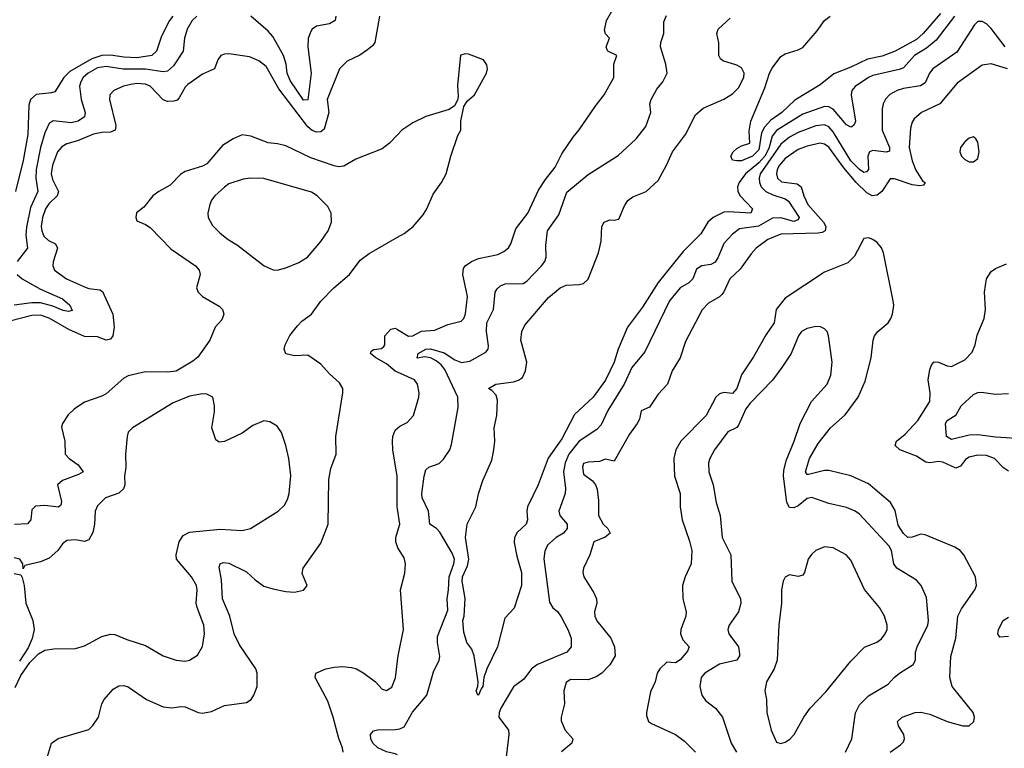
# Model space of a CAD drawing. Header units: inches. Extents: x 1552611 to 1694776, y 811966 to 917215.
# Tile 309 of 549: x 1628275 to 1632771, y 900887 to 904214. Entities that reach past the tile are written whole.
import ezdxf

# ---------------------------------------------------------------- set-up
doc = ezdxf.new("R2010")
doc.units = ezdxf.units.IN
doc.header["$MEASUREMENT"] = 0
doc.layers.add('B6920', color=7, linetype='Continuous')
doc.layers.add('B6930', color=7, linetype='Continuous')

msp = doc.modelspace()

# ---------------------------------------------------------------- linework, layer by layer
at = {"layer": 'B6920', "color": 5}
for points, elevation in [([(1629917.8, 904230), (1629896.9, 904110), (1629885.7, 904094.3), (1629863.6, 904076.4), (1629827.8, 904052.2), (1629770, 904024.2), (1629734.7, 903990), (1629679.5, 903850), (1629685.7, 903790), (1629665.4, 903714.6), (1629650, 903701.5), (1629630, 903700.1), (1629610, 903707.7), (1629590, 903724.7), (1629458.4, 903898.4), (1629399.6, 903999.6), (1629366.2, 904026.2), (1629324.4, 904044.4), (1629230, 904057.5), (1629210, 904056.8), (1629192.7, 904050), (1629179.7, 904030), (1629164, 903990), (1629110, 903965.7), (1629042.5, 903917.5), (1629030, 903905.4), (1629003.5, 903856.4), (1628993.2, 903846.8), (1628978.4, 903841.6), (1628950, 903839.7), (1628930, 903847.7), (1628871.2, 903910), (1628850, 903919), (1628810, 903922.2), (1628781.9, 903918.1), (1628748.7, 903910), (1628704.6, 903890), (1628687.1, 903870), (1628684.3, 903850), (1628714.2, 903730), (1628710.1, 903709.9), (1628690, 903699.8), (1628650, 903698.8), (1628611.2, 903691.2), (1628539, 903661), (1628490, 903646.4), (1628466.9, 903633.1), (1628446.8, 903610), (1628423.9, 903550), (1628419.1, 903510), (1628424.6, 903484.6), (1628452.6, 903430), (1628445.4, 903410), (1628407.6, 903372.4), (1628393.2, 903350), (1628378.8, 903310), (1628373.5, 903270), (1628375.2, 903250), (1628385.4, 903225.4), (1628406.2, 903206.2), (1628438.6, 903190), (1628448.2, 903170), (1628428.3, 903108.3), (1628425.6, 903090), (1628433.4, 903070), (1628487.9, 903030), (1628570, 902993.4), (1628590, 902985.9), (1628640.5, 902980.5), (1628653.4, 902973.4), (1628700.5, 902870), (1628705.9, 902810), (1628700.7, 902770), (1628690, 902755.7), (1628670, 902750.6), (1628630, 902765.3), (1628570, 902766.7), (1628498.9, 902798.9), (1628410, 902851.4), (1628370, 902865.3), (1628330, 902863.3), (1628230, 902837.4)], 780), ([(1628974.5, 904230), (1628959, 904210), (1628921.9, 904138.1), (1628899.5, 904070), (1628878.6, 904050), (1628810, 904039.6), (1628750, 904042.4), (1628690, 904052.2), (1628650, 904050), (1628604.5, 904035.5), (1628503.4, 903976.6), (1628476, 903950), (1628435, 903885), (1628420.5, 903879.5), (1628350, 903871.6), (1628323.6, 903850), (1628316.8, 903823.2), (1628311.5, 903690), (1628290.1, 903570.1), (1628256, 903430)], 740), ([(1629083.8, 904230), (1629062.7, 904210), (1629039.8, 904170), (1629027.5, 904130), (1629021.5, 904070), (1628976.6, 904003.4), (1628950, 903979), (1628930, 903974.9), (1628850, 903988.2), (1628747.9, 903987.9), (1628670, 903999.3), (1628630, 903993.3), (1628588, 903970), (1628565, 903950), (1628553.3, 903930), (1628548.6, 903910), (1628555.2, 903850), (1628574.5, 903790), (1628570.1, 903770), (1628541.5, 903750), (1628510, 903742.5), (1628427.6, 903752.4), (1628410, 903740.4), (1628390, 903696.9), (1628370.1, 903629.9), (1628349.7, 903530), (1628349, 903490), (1628357.7, 903430), (1628324.2, 903355.8), (1628306.1, 903266.1), (1628303.3, 903230), (1628310.9, 903170), (1628263.8, 903110)], 760), ([(1629718.2, 904230), (1629714.7, 904210), (1629690, 904194.2), (1629630, 904184.8), (1629610, 904171.1), (1629602.5, 904157.5), (1629592.7, 904127.3), (1629590.7, 904090), (1629605.1, 903970), (1629590, 903847.1), (1629570, 903846.1), (1629510, 903936.2), (1629496.5, 903970), (1629491.4, 904010), (1629478.9, 904050), (1629430, 904136.5), (1629410, 904161.6), (1629329.8, 904229.8)], 760), ([(1630000, 903688.5), (1629963.6, 903650), (1629930, 903624.7), (1629810, 903576.2), (1629754.5, 903545.5), (1629730, 903542.5), (1629710, 903546.7), (1629603.7, 903583.7), (1629490, 903637.7), (1629452.7, 903647.2), (1629408.9, 903651.1), (1629330, 903681.5), (1629290, 903687.4), (1629249.5, 903670.5), (1629201, 903639), (1629130, 903555.3), (1629110, 903544.5), (1629030, 903521.2), (1629010, 903508.7), (1628962.2, 903457.8), (1628910.3, 903430), (1628883.1, 903410), (1628842, 903358), (1628808.2, 903331.8), (1628804.6, 903310), (1628810, 903294.8), (1628850, 903278.7), (1628870, 903264.6), (1628965.8, 903165.8), (1629077.3, 903090), (1629094.9, 903070), (1629099.1, 903050), (1629082, 902990), (1629090.3, 902970), (1629108.8, 902950), (1629186.2, 902906.2), (1629200.7, 902890), (1629206.5, 902870), (1629197.2, 902842.8), (1629167.3, 902810), (1629143.7, 902750), (1629087.6, 902672.4), (1629065.9, 902654.1), (1628990, 902609.4), (1628950, 902605.2), (1628850, 902606.3), (1628770, 902587.6), (1628750, 902577), (1628670, 902505.8), (1628650, 902494.7), (1628570, 902466.9), (1628524, 902436), (1628496.4, 902410), (1628470.5, 902370), (1628466.2, 902353.8), (1628480.2, 902290), (1628482.8, 902230), (1628500.9, 902210), (1628541.5, 902181.5), (1628564, 902150), (1628543, 902137), (1628470.2, 902110), (1628448.1, 902090), (1628466.2, 902013.8), (1628462.2, 901997.8), (1628452.4, 901987.6), (1628390, 901995.3), (1628347, 901993), (1628330, 901975.8), (1628325.9, 901930), (1628310, 901911.5), (1628251, 901909)], 820), ([(1628402.3, 900850), (1628420.5, 900910), (1628450, 900932.6), (1628590, 900973.7), (1628608.8, 900991.2), (1628635.1, 901030), (1628649.7, 901090), (1628660.5, 901110), (1628702.2, 901157.8), (1628727.3, 901172.7), (1628750, 901174.2), (1628770, 901168.2), (1628853.1, 901110), (1628930, 901076.8), (1628970, 901071.5), (1629010, 901078.6), (1629030, 901077.2), (1629090, 901050.3), (1629110, 901046.9), (1629150, 901054.6), (1629210, 901082), (1629310, 901096.5), (1629331.5, 901110), (1629344.7, 901130), (1629359.1, 901170), (1629359.3, 901230), (1629352.8, 901250), (1629279.1, 901359.1), (1629253.9, 901410), (1629234.5, 901490), (1629200.4, 901570), (1629196.8, 901656.8), (1629185.9, 901714.1), (1629190.9, 901729.1), (1629204.4, 901735.6), (1629230, 901732.9), (1629310, 901693.5), (1629350, 901655.6), (1629390, 901627.9), (1629430, 901615.6), (1629490, 901602.8), (1629530, 901599.5), (1629570, 901608.5), (1629580.5, 901619.5), (1629587, 901630), (1629564.8, 901684.8), (1629568.7, 901710), (1629650, 901823.1), (1629683.7, 901910), (1629686.1, 902113.9), (1629695.4, 902164.6), (1629719.3, 902230), (1629719, 902310), (1629750.7, 902510), (1629749.8, 902530), (1629735.8, 902555.8), (1629690, 902596.4), (1629650, 902640.3), (1629590, 902682), (1629530, 902679), (1629490, 902687.8), (1629482.9, 902710), (1629487, 902730), (1629508.5, 902771.5), (1629543.8, 902816.2), (1629563.4, 902836.6), (1629608, 902870), (1629650, 902928.2), (1629709.7, 902990), (1629780.4, 903050), (1629830, 903116.5), (1629870, 903145.8), (1630000, 903220.7)], 820), ([(1628263, 903050), (1628285.8, 903030), (1628370, 902982.7), (1628470, 902939.2), (1628503.5, 902910), (1628514, 902886), (1628498, 902882), (1628473.3, 902886.7), (1628426.2, 902906.2), (1628370, 902920.4), (1628330, 902920.4), (1628250, 902909.6)], 760), ([(1630000, 902604.3), (1629990, 902608.7), (1629950, 902642.2), (1629901.2, 902670), (1629876.3, 902690), (1629880.2, 902699.8), (1629891.9, 902708.1), (1629927.5, 902712.5), (1629938.1, 902721.9), (1629942.5, 902730), (1629941.6, 902770), (1629970, 902800.5), (1629990, 902804.8), (1630000, 902798.9)], 780), ([(1628254.9, 901165.1), (1628280, 901220), (1628320.4, 901279.6), (1628361, 901319), (1628390, 901334.9), (1628430, 901341.7), (1628530, 901343.1), (1628570, 901355.3), (1628650, 901397.6), (1628690, 901408.7), (1628710, 901406.7), (1628763.4, 901383.4), (1628850, 901356.5), (1628929.3, 901309.3), (1628990, 901289), (1629030, 901285.3), (1629050, 901288.9), (1629087, 901313), (1629110, 901351.3), (1629118.5, 901410), (1629116, 901450), (1629084.7, 901530), (1629081.2, 901550), (1629085, 901610), (1629081.4, 901630), (1629058.7, 901670), (1628991.2, 901750), (1628988.6, 901770), (1629002.3, 901830), (1629021.2, 901858.8), (1629050, 901873.7), (1629190, 901887.7), (1629290, 901880.9), (1629329.2, 901890), (1629455.1, 901970), (1629483.5, 901996.5), (1629497.5, 902022.5), (1629505.6, 902050), (1629512.5, 902132.5), (1629503.1, 902210), (1629490, 902269), (1629470, 902329.2), (1629450, 902358), (1629417.7, 902377.7), (1629390, 902381.6), (1629339.5, 902360.5), (1629290, 902326.6), (1629210, 902287.3), (1629185.1, 902285.1), (1629170, 902295.3), (1629152.3, 902350), (1629164, 902424), (1629164.7, 902450), (1629157, 902490), (1629130, 902504.2), (1629110, 902505.1), (1629050, 902494.6), (1628975.1, 902464.9), (1628790.3, 902349.7), (1628770.7, 902330), (1628765.5, 902310), (1628758.7, 902230), (1628759.5, 902170), (1628753.4, 902130), (1628755, 902090), (1628748.7, 902071.3), (1628728.2, 902051.8), (1628666, 902030), (1628630, 901994), (1628620.2, 901970), (1628616.1, 901910), (1628608.3, 901871.7), (1628590, 901838.7), (1628570, 901831.1), (1628530, 901838.7), (1628490, 901836.4), (1628470, 901820.7), (1628448.5, 901790), (1628410, 901755.8), (1628370, 901738.3), (1628298, 901722), (1628290, 901706), (1628289, 901730), (1628275.1, 901750), (1628250, 901757.2)], 840), ([(1630000, 901981.2), (1629998.8, 901990), (1629999.1, 902130), (1629978, 902250), (1629976.8, 902290), (1629978.4, 902310), (1629990, 902339.6), (1630000, 902348.4)], 780), ([(1630000, 901807), (1629992, 901830), (1629992.4, 901850), (1630000, 901876)], 780), ([(1628250, 901686), (1628279.8, 901679.8), (1628286.8, 901666.8), (1628295.5, 901630), (1628303.1, 901550), (1628334.9, 901470), (1628341.5, 901430), (1628331.9, 901388.1), (1628314.1, 901345.9), (1628274.3, 901285.7)], 840), ([(1629751.8, 900870), (1629749, 900890), (1629731.7, 900931.7), (1629706.7, 901030), (1629681.9, 901101.9), (1629623.9, 901210), (1629626.3, 901230), (1629672.7, 901250), (1629710, 901257.6), (1629750, 901260.1), (1629790, 901256.6), (1629813.4, 901250), (1629846.3, 901230), (1629899, 901190), (1629930, 901157), (1629950, 901150.4), (1629973.6, 901166.4), (1629991.5, 901208.5), (1630000, 901285.9)], 780), ([(1630000, 900857.4), (1629990, 900862.5), (1629950, 900870.7), (1629909.4, 900889.4), (1629887.7, 900910), (1629878.5, 900930), (1629877.4, 900950), (1629890, 900966.4), (1629907.9, 900972.1), (1629990, 900973.2), (1630000, 900974.4)], 760)]:
    msp.add_lwpolyline(points, dxfattribs=dict(at, elevation=elevation))
at = {"layer": 'B6920', "color": 5, "elevation": 840}
msp.add_lwpolyline([(1629330, 903490.7), (1629294.6, 903485.4), (1629230, 903463.8), (1629210, 903449.8), (1629166.3, 903410), (1629150.3, 903390), (1629142.3, 903370), (1629134.6, 903330), (1629136, 903310), (1629154.8, 903274.8), (1629190, 903238.9), (1629226.7, 903210), (1629270, 903184.9), (1629390.7, 903090), (1629431.5, 903071.5), (1629450, 903070.2), (1629490, 903081.3), (1629550, 903104.9), (1629589.7, 903130), (1629650, 903200.4), (1629683.5, 903250), (1629698, 903290), (1629697.7, 903330), (1629681.3, 903361.3), (1629632.4, 903410), (1629606.6, 903426.6), (1629390, 903487.9)], close=True, dxfattribs=at)
at = {"layer": 'B6930', "color": 5}
for points, elevation in [([(1630000, 902798.9), (1630050, 902769.3), (1630070, 902769.7), (1630110, 902792.3), (1630170, 902795.8), (1630230, 902821.7), (1630290, 902836.9), (1630303.1, 902850), (1630309.9, 902870.1), (1630319, 902950), (1630298, 903050), (1630301.7, 903078.3), (1630309.4, 903090.6), (1630338.3, 903110), (1630370, 903123), (1630457.6, 903142.4), (1630485, 903155), (1630507.2, 903172.8), (1630517.8, 903190), (1630540.6, 903259.4), (1630594.9, 903330), (1630644, 903436), (1630675.6, 903484.4), (1630720.2, 903539.8), (1630750, 903601.3), (1630801.9, 903678.1), (1630830, 903710.4), (1630902, 903818), (1630944, 903870), (1630987.3, 903950), (1630987.3, 904010), (1631000.9, 904050), (1630960.9, 904070), (1630956.6, 904076.6), (1630953, 904090), (1630967.6, 904130), (1630949.8, 904149.8), (1630945.3, 904165.3), (1630955, 904210), (1630976.5, 904250)], 780), ([(1630000, 900974.4), (1630010, 900975.6), (1630030, 900984.8), (1630068.2, 901051.8), (1630133.7, 901130), (1630163.9, 901236.1), (1630189.8, 901290), (1630193.3, 901306.7), (1630182, 901370), (1630182.1, 901397.9), (1630230, 901517.1), (1630226.7, 901570), (1630233.3, 901610), (1630235.3, 901670), (1630256.8, 901730), (1630259.5, 901750), (1630250, 901777.8), (1630193.4, 901873.4), (1630178.2, 901890), (1630148.2, 901910), (1630141.7, 901970), (1630112.4, 902030), (1630110.6, 902050), (1630121.6, 902130), (1630130, 902159.1), (1630142.7, 902170), (1630190, 902187.1), (1630210, 902207.9), (1630238.5, 902250), (1630246.3, 902273.7), (1630276.3, 902443.7), (1630275.9, 902490), (1630216.2, 902616.2), (1630198.6, 902638.6), (1630176.4, 902656.4), (1630150, 902669.5), (1630124.8, 902675.2), (1630090, 902668.9), (1630093.6, 902690), (1630129.7, 902710), (1630150, 902711.4), (1630213.1, 902693.1), (1630261.5, 902661.5), (1630291.6, 902648.4), (1630330, 902655.2), (1630403.7, 902696.3), (1630413.5, 902710), (1630415.2, 902724.8), (1630406.9, 902790), (1630407.4, 902830), (1630437.6, 902890), (1630445.8, 902970), (1630454.4, 902985.6), (1630470, 902999), (1630491.6, 903008.4), (1630573.3, 903010), (1630590, 903019.2), (1630657.8, 903090), (1630673.3, 903110), (1630678.3, 903130), (1630677.4, 903182.6), (1630685, 903250), (1630737.3, 903322.7), (1630773.8, 903426.2), (1630870, 903507.6), (1631006.8, 903593.2), (1631090, 903670.3), (1631133.5, 903726.5), (1631156.3, 903790), (1631151.5, 903830), (1631158, 903850), (1631183.9, 903896.1), (1631210.8, 903930), (1631231.5, 903970), (1631225.7, 904010), (1631200.2, 904090), (1631201.6, 904110), (1631215.5, 904150), (1631216.3, 904203.7), (1631227.5, 904232.5)], 760), ([(1632543, 904230), (1632459.3, 904120.7), (1632416, 904084), (1632360.1, 904050), (1632310, 903994.4), (1632290, 903985.9), (1632170, 903958.8), (1632150, 903949.9), (1632090, 903908.8), (1632075, 903890), (1632072.2, 903870), (1632091.2, 903750), (1632085.7, 903734.3), (1632074.8, 903725.2), (1632070, 903722.9), (1632050, 903733.1), (1631990, 903804.7), (1631970, 903816.4), (1631950, 903817.1), (1631850, 903783.1), (1631730, 903708.2), (1631710, 903682.6), (1631695, 903625), (1631676.8, 903590), (1631650, 903560.6), (1631589.7, 903510), (1631559.5, 903470), (1631553.1, 903450), (1631553.8, 903430), (1631564.4, 903410), (1631620.2, 903350), (1631614, 903330), (1631510, 903337.1), (1631490, 903334.3), (1631440.9, 903310), (1631416.9, 903290), (1631384.3, 903235.7), (1631304.3, 903155.7), (1631190, 903014), (1631119, 902901), (1631049.5, 902810), (1631007.2, 902710), (1630989.3, 902650), (1630950, 902567.2), (1630893.7, 902490), (1630808.9, 902411.1), (1630750, 902300.3), (1630687.6, 902212.4), (1630642.6, 902090), (1630593.6, 901990), (1630590.1, 901970), (1630594.2, 901930), (1630587.6, 901910), (1630547.1, 901872.9), (1630534.2, 901850), (1630533.3, 901826.7), (1630544.2, 901764.2), (1630566.5, 901690), (1630566.7, 901630), (1630532.4, 901527.6), (1630490, 901481.2), (1630456.5, 901350), (1630408.4, 901250), (1630394.4, 901210), (1630390, 901168.7), (1630381.4, 901158.6), (1630370.3, 901130), (1630366, 901130), (1630359.3, 901150), (1630367.3, 901170), (1630367.8, 901190), (1630349.7, 901310), (1630339.3, 901339.3), (1630316, 901370), (1630302.5, 901417.5), (1630298, 901470), (1630304.4, 901490), (1630308.5, 901571.5), (1630294.6, 901650), (1630297, 901670), (1630319.6, 901720.4), (1630325.8, 901750), (1630309.9, 901850), (1630318.7, 901910), (1630357.4, 901990), (1630369.6, 902049.6), (1630388.9, 902110), (1630430, 902203.1), (1630440.1, 902250), (1630443.7, 902290), (1630441.3, 902350), (1630453.8, 902406.2), (1630455.9, 902475.9), (1630450, 902498.7), (1630430, 902521.2), (1630414.7, 902530), (1630449.6, 902550), (1630530, 902560.6), (1630552.5, 902567.5), (1630570, 902579.9), (1630583.9, 902610), (1630590.9, 902650), (1630562.6, 902750), (1630567.3, 902790), (1630581.1, 902818.9), (1630690, 902945.5), (1630742, 902990), (1630770, 903002.3), (1630830, 903004.7), (1630848.7, 903010), (1630870, 903028.9), (1630917.6, 903150), (1630930, 903202), (1630932.8, 903270), (1630943.6, 903290), (1630970, 903299.6), (1630990, 903297.8), (1631010, 903302.6), (1631036.1, 903363.9), (1631052.4, 903387.6), (1631074.8, 903405.2), (1631135.2, 903430), (1631190, 903479.8), (1631228.9, 903550), (1631255, 903610), (1631314.9, 903690), (1631360.2, 903779.8), (1631395.9, 903810), (1631490, 903850.7), (1631530, 903874.7), (1631557.2, 903902.8), (1631581.4, 903950), (1631582.5, 903970), (1631570, 903993.6), (1631550, 904005.6), (1631486.2, 904026.2), (1631475, 904035), (1631466.8, 904050), (1631467.8, 904107.8), (1631457.6, 904150), (1631464.2, 904170), (1631518.9, 904221.1)], 740), ([(1632478.6, 904241.4), (1632399.6, 904150), (1632370, 904123), (1632272.9, 904070), (1632212.4, 904047.6), (1632145.9, 904034.1), (1632070, 903997.6), (1631992.9, 903967.1), (1631930, 903915.6), (1631814, 903846), (1631754.6, 903790), (1631704.9, 903755.1), (1631676.4, 903723.6), (1631662.2, 903697.8), (1631650, 903619.8), (1631620.2, 903590), (1631570.5, 903570), (1631548.9, 903568.9), (1631530, 903572.7), (1631522.6, 903590), (1631532.8, 903610), (1631550, 903624.9), (1631570, 903637.1), (1631608, 903650), (1631605.1, 903705.1), (1631613, 903750), (1631676.8, 903903.2), (1631697.8, 903970), (1631710, 903992.9), (1631750, 904045.3), (1631770, 904057.8), (1631830, 904076.3), (1631850, 904087.1), (1631916.6, 904163.4), (1631949.9, 904210.1), (1631975.1, 904230)], 720), ([(1632774.5, 904090), (1632710, 904174), (1632690, 904195.3), (1632670, 904206.2), (1632650, 904205.4), (1632634.6, 904190), (1632554.4, 904065.6), (1632444.3, 903990), (1632429.7, 903970.3), (1632410, 903925.7), (1632388.3, 903911.7), (1632310, 903899.9), (1632281.1, 903890), (1632248.3, 903871.7), (1632228.7, 903851.3), (1632217.8, 903830), (1632213.2, 903806.8), (1632212.6, 903710), (1632246.1, 903630), (1632246.1, 903613.9), (1632231.2, 903608.8), (1632170, 903616.7), (1632154.7, 903610), (1632147.8, 903590), (1632150.5, 903529.5), (1632140.8, 903519.2), (1632130, 903516.8), (1632110, 903529.5), (1632070, 903568.8), (1631990, 903701.6), (1631970, 903724.8), (1631950, 903733.5), (1631910, 903728.7), (1631830, 903698.4), (1631790, 903677.1), (1631750, 903645.7), (1631656, 903510), (1631650.9, 903490), (1631652.4, 903470), (1631660.6, 903450), (1631681.2, 903430), (1631714, 903414), (1631770, 903395.8), (1631785.2, 903385.2), (1631833.4, 903310), (1631830, 903300.5), (1631810, 903291.7), (1631750, 903308.9), (1631712.7, 903307.4), (1631648.8, 903271.2), (1631561.4, 903258.6), (1631530, 903235.2), (1631490, 903192.4), (1631464.6, 903130), (1631450, 903106.8), (1631430, 903096.5), (1631390, 903089.8), (1631365.3, 903074.7), (1631348.4, 903030), (1631330, 903013), (1631290, 902989.8), (1631241.5, 902930), (1631130, 902697.6), (1631070, 902625.1), (1631035.1, 902550), (1630960.9, 902430), (1630930, 902364.4), (1630910, 902342.8), (1630830, 902289), (1630783, 902230), (1630764.9, 902190), (1630757.4, 902150), (1630767.2, 902072.8), (1630765.5, 902050), (1630736.5, 901970), (1630741.8, 901950), (1630774, 901910), (1630774.3, 901890), (1630757.7, 901870), (1630723.8, 901850), (1630685.3, 901814.7), (1630672.6, 901787.4), (1630668.4, 901751.6), (1630693.9, 901553.9), (1630708.7, 901528.7), (1630730, 901511.8), (1630748, 901488), (1630777.7, 901430), (1630793, 901390), (1630793.6, 901350), (1630773.9, 901326.1), (1630639, 901270), (1630611.2, 901250), (1630577.3, 901202.7), (1630530, 901167.2), (1630472.2, 901070), (1630464.4, 901050), (1630463.1, 901030), (1630507.4, 900970), (1630508.9, 900950), (1630486.7, 900770)], 760), ([(1630000, 903220.7), (1630030, 903238), (1630070.9, 903270), (1630117.6, 903322.4), (1630134.6, 903350), (1630163.2, 903416.8), (1630201.1, 903470), (1630222, 903510), (1630243, 903590), (1630275.6, 903684.4), (1630289.5, 903710), (1630289.5, 903750.5), (1630302.7, 903817.3), (1630318.4, 903841.6), (1630351.5, 903870), (1630406.6, 903970), (1630411.2, 903990), (1630408.2, 904008.2), (1630392, 904030), (1630324.4, 904055.6), (1630310, 904058.4), (1630287.7, 904052.3), (1630273.8, 903913.8), (1630277.1, 903862.9), (1630274.4, 903845.6), (1630259.5, 903820.5), (1630236.2, 903803.8), (1630128.6, 903771.4), (1630070, 903742.7), (1630020.3, 903710), (1630000, 903688.5)], 820), ([(1632785.6, 903990), (1632710, 904012.2), (1632670, 904006.8), (1632555.4, 903924.6), (1632476, 903830), (1632392.7, 903790), (1632359.5, 903760.5), (1632350, 903745.6), (1632342.1, 903717.9), (1632336, 903630), (1632349.4, 903570), (1632366.1, 903526.1), (1632397.5, 903477.5), (1632408.7, 903470), (1632401.1, 903458.9), (1632384.4, 903455.6), (1632350, 903459.9), (1632270, 903486.8), (1632250, 903487.8), (1632210.8, 903429.2), (1632190, 903412.8), (1632166.9, 903410), (1632142.7, 903422.7), (1632094.9, 903470), (1632037.5, 903537.5), (1631970, 903632.1), (1631950, 903645.6), (1631930, 903649.5), (1631870, 903636.2), (1631830, 903620.7), (1631770, 903579.5), (1631744.5, 903550), (1631734.2, 903530), (1631730.1, 903510), (1631735.1, 903490), (1631753.5, 903473.5), (1631824.3, 903464.3), (1631843.4, 903450), (1631855.3, 903410), (1631874, 903370), (1631945.5, 903290), (1631955.7, 903270), (1631952.7, 903250), (1631938.5, 903241.5), (1631921.5, 903238.5), (1631750, 903233.9), (1631691.2, 903210), (1631638, 903170), (1631614.9, 903145.1), (1631564.6, 903075.4), (1631517.4, 903030), (1631490, 902971.3), (1631480.2, 902959.8), (1631470, 902948.8), (1631420.5, 902919.5), (1631390.7, 902889.3), (1631315.3, 902744.7), (1631290.8, 902670), (1631253.9, 902610), (1631232.9, 902550), (1631190, 902503.9), (1631150, 902445), (1631112.4, 902427.6), (1631104.4, 902390), (1631094.6, 902370), (1631058.8, 902321.2), (1630990, 902198.4), (1630950, 902207.3), (1630923, 902197), (1630870, 902194.2), (1630850, 902187), (1630844.1, 902170), (1630850, 902139.3), (1630890, 902108.8), (1630904.4, 902090), (1630912.3, 902070), (1630918.4, 902018.4), (1630918, 901950), (1630938.6, 901910), (1630959.6, 901890), (1630971.3, 901870), (1630948.5, 901851.5), (1630896.9, 901830), (1630878, 901770), (1630849.1, 901710), (1630845.5, 901690), (1630850.2, 901670), (1630897.1, 901597.1), (1630908.4, 901570), (1630910.2, 901550), (1630899.7, 901510), (1630900.6, 901490), (1630910, 901469.1), (1630974.7, 901390), (1630990.2, 901350), (1630993.1, 901310), (1630970, 901269), (1630932.3, 901230), (1630907.2, 901212.8), (1630870, 901200.3), (1630790, 901200.7), (1630770, 901187.3), (1630759, 901150), (1630762, 901090), (1630746.9, 901030), (1630748, 901012), (1630765.2, 900970), (1630800.9, 900930), (1630795.6, 900910), (1630749.5, 900870.5)], 780), ([(1632249.7, 900870), (1632297.2, 900902.8), (1632310, 900917.3), (1632314.8, 900930), (1632312.1, 900950), (1632288.3, 900990), (1632283, 901010), (1632304.5, 901030), (1632363.7, 901050), (1632390, 901052.9), (1632430, 901042.7), (1632510, 901009.4), (1632581, 900990), (1632610, 900989.2), (1632632.3, 901010), (1632635.1, 901030), (1632628, 901050), (1632533.1, 901170), (1632522, 901210), (1632525.9, 901305.9), (1632549.9, 901390), (1632558.5, 901490), (1632575.6, 901524.4), (1632636.4, 901610), (1632643.9, 901630), (1632638.5, 901670), (1632585.4, 901770), (1632569.8, 901789.8), (1632545.3, 901805.3), (1632410, 901861.9), (1632390, 901865.2), (1632350, 901850.5), (1632330, 901849.8), (1632310, 901867.8), (1632285.7, 901905.7), (1632273, 901973), (1632251.3, 902010), (1632150, 902094.5), (1632070, 902131.5), (1631970, 902154.9), (1631950, 902155.8), (1631877.3, 902137.2), (1631870, 902137.7), (1631863.4, 902150), (1631881.5, 902210), (1631921, 902279), (1631977.3, 902350), (1632044.6, 902410), (1632102.9, 902490), (1632136, 902564), (1632162.9, 902670), (1632171.7, 902750), (1632178.2, 902770), (1632193.7, 902790), (1632239.7, 902830), (1632253.3, 902850), (1632259.6, 902870), (1632266.3, 902910), (1632263.5, 902930), (1632218.8, 903150), (1632210, 903172), (1632190, 903195.8), (1632171.1, 903210), (1632150, 903217.6), (1632130, 903214.7), (1632086.6, 903133.4), (1632056.1, 903103.9), (1631950, 903060.5), (1631770, 902941.8), (1631728.7, 902890), (1631719.3, 902830), (1631683, 902777), (1631625.4, 902674.6), (1631570, 902592), (1631550, 902529.8), (1631530, 902506.3), (1631490, 902512.2), (1631470, 902505.1), (1631454, 902490), (1631410, 902406.2), (1631294.4, 902290), (1631271, 902250), (1631262, 902210), (1631265.5, 902130), (1631290.9, 902050), (1631290.3, 901990), (1631300.3, 901930), (1631333.5, 901833.5), (1631343.2, 901790), (1631341.6, 901730), (1631313.8, 901670), (1631300.9, 901630), (1631303.1, 901570), (1631318.3, 901510), (1631316.1, 901490), (1631294.3, 901430), (1631292.7, 901410), (1631302.7, 901382.7), (1631331.4, 901350), (1631323.6, 901330), (1631290, 901291.3), (1631270, 901277.6), (1631230, 901279.7), (1631197.3, 901250), (1631186.2, 901230), (1631176.9, 901190), (1631155.6, 901144.4), (1631136.2, 901050), (1631137, 901037), (1631146.5, 901010), (1631160.1, 901000.1), (1631270, 900950.1), (1631310, 900920.4), (1631360.4, 900870)], 820), ([(1632790, 902152.1), (1632767, 902167), (1632725.6, 902210), (1632690, 902223.7), (1632650, 902224.9), (1632610, 902216.8), (1632594.1, 902205.9), (1632570, 902175.1), (1632550, 902166.2), (1632490, 902193.2), (1632470, 902197.3), (1632430, 902190.5), (1632412.9, 902192.9), (1632370, 902220.5), (1632293.6, 902250), (1632272.8, 902270), (1632278.9, 902290), (1632317.9, 902322.1), (1632376.1, 902383.9), (1632429.9, 902470), (1632431.6, 902510), (1632423.6, 902570), (1632430, 902617.3), (1632439.8, 902640.2), (1632450, 902651.6), (1632469.8, 902650.2), (1632510, 902633), (1632530, 902630.2), (1632590, 902660.2), (1632624.6, 902695.4), (1632638.4, 902730), (1632646.4, 902773.6), (1632678.3, 902850), (1632684.3, 902890), (1632679.5, 902970), (1632689.9, 903030.1), (1632710, 903064.3), (1632730, 903078), (1632781.4, 903098.6)], 780), ([(1632045.3, 900870), (1632073.8, 900930), (1632091.6, 901048.4), (1632110, 901085.5), (1632150, 901127.2), (1632240.4, 901179.6), (1632267.3, 901210), (1632292.1, 901230), (1632355.3, 901270), (1632365, 901290), (1632365.9, 901325.9), (1632372.2, 901350), (1632420.9, 901450), (1632424.8, 901470), (1632415.7, 901575.7), (1632391.2, 901630), (1632370, 901654.3), (1632279.5, 901710), (1632266.1, 901730), (1632254.9, 901790), (1632244.6, 901810), (1632110, 901955.8), (1632089.6, 901970), (1632050, 901987.2), (1631970, 902004.5), (1631891.9, 902031.9), (1631870, 902027.3), (1631830, 901994.3), (1631810, 901984.5), (1631790, 901987), (1631777.3, 902010), (1631761.9, 902130), (1631763.4, 902156.6), (1631775.5, 902204.5), (1631811.9, 902290), (1631839.3, 902370), (1631889.8, 902470), (1631961.3, 902550), (1631978, 902590), (1631984.4, 902650), (1631968.5, 902770), (1631961.1, 902790), (1631950, 902802), (1631931.5, 902811.5), (1631910, 902813.7), (1631870, 902803.9), (1631845.2, 902790), (1631830.2, 902770), (1631798, 902690), (1631755, 902625), (1631711.9, 902568.1), (1631610, 902462.9), (1631590, 902437.1), (1631557.6, 902362.4), (1631550, 902352.5), (1631508.7, 902331.3), (1631447.9, 902250), (1631425.4, 902210), (1631420.6, 902190), (1631422.2, 902150), (1631441.7, 902090), (1631454.8, 902010), (1631472.7, 901950), (1631482.7, 901850), (1631522.7, 901770), (1631527.2, 901650), (1631565.5, 901570), (1631567.9, 901550), (1631557.3, 901510), (1631514.7, 901450), (1631508.3, 901430), (1631513.2, 901410), (1631557, 901350), (1631561.9, 901318.2), (1631561.4, 901310), (1631548.7, 901290), (1631470, 901271.3), (1631403.6, 901230), (1631386.3, 901210), (1631380.5, 901170), (1631389.8, 901129.8), (1631405.6, 901105.6), (1631452.7, 901070), (1631484.2, 901030), (1631523.8, 900910), (1631548.2, 900870)], 840), ([(1630000, 902348.4), (1630010, 902357.2), (1630044.8, 902375.2), (1630072.7, 902407.3), (1630097.7, 902490), (1630099.2, 902510), (1630091.1, 902550), (1630076.9, 902570), (1630000, 902604.3)], 780), ([(1632850, 902299.6), (1632730, 902307.8), (1632650, 902318.9), (1632610, 902316.4), (1632530, 902297.5), (1632507.4, 902310), (1632502, 902370), (1632510, 902383.2), (1632551, 902410), (1632574.2, 902450), (1632630, 902502.6), (1632650, 902511.7), (1632667.2, 902512.8), (1632730, 902503.3), (1632790, 902507)], 760), ([(1630000, 901876), (1630009.9, 901910), (1630000, 901981.2)], 780), ([(1630000, 901285.9), (1630002.6, 901310), (1630027, 901430), (1630013.3, 901610), (1630032.8, 901687.2), (1630036.2, 901730), (1630030, 901756.2), (1630001.8, 901801.8), (1630000, 901807)], 780), ([(1632790, 901398.1), (1632750, 901394.4), (1632740.7, 901410), (1632744.4, 901430), (1632764.9, 901470), (1632790, 901485.9)], 780)]:
    msp.add_lwpolyline(points, dxfattribs=dict(at, elevation=elevation))
for points, elevation in [([(1632630, 903678.4), (1632610, 903672.8), (1632590, 903655.8), (1632570.3, 903630), (1632567.1, 903610), (1632574.9, 903590), (1632590, 903574.9), (1632610, 903565.2), (1632630, 903564.9), (1632650, 903579.3), (1632656.1, 903610), (1632650, 903654), (1632640.9, 903670)], 820), ([(1631950, 901806.3), (1631910.3, 901789.7), (1631890, 901772.3), (1631875.8, 901750), (1631857.6, 901690), (1631850, 901678), (1631830, 901671.8), (1631790, 901678.4), (1631770, 901669.2), (1631761.3, 901650), (1631753.1, 901610), (1631754, 901550), (1631741.6, 901450), (1631734, 901290), (1631720.3, 901250), (1631685.5, 901190), (1631676.9, 901150), (1631685.3, 901110), (1631686.3, 901050), (1631705.5, 900970), (1631730, 900914.9), (1631750, 900909.1), (1631770, 900915.2), (1631791.1, 900928.9), (1631810.5, 900949.5), (1631855.3, 901030), (1631883.9, 901070), (1631955.1, 901144.9), (1632070, 901285.3), (1632131.6, 901348.4), (1632188.8, 901371.2), (1632210, 901387.2), (1632226.9, 901410), (1632235.1, 901430), (1632236.4, 901450), (1632223.1, 901490), (1632201.1, 901530), (1632131.8, 901611.8), (1632070, 901746), (1632048, 901770), (1631990, 901803.1)], 860)]:
    msp.add_lwpolyline(points, close=True, dxfattribs=dict(at, elevation=elevation))

doc.saveas('drawing.dxf')
